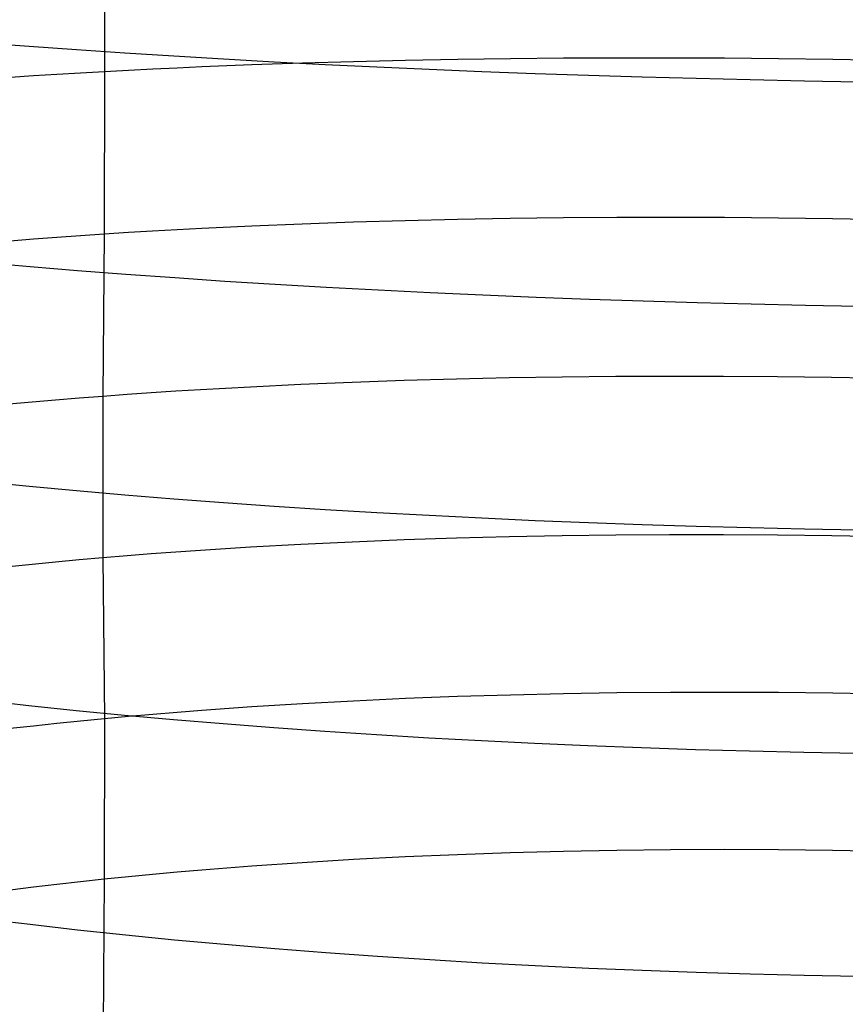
# Model space of a CAD drawing. Extents: x -383 to 1849, y -1185 to -529.
# Tile 768 of 870: x 1824.5 to 1832, y -1032.67 to -1023.74. Entities that reach past the tile are written whole.
import ezdxf

# ---------------------------------------------------------------- set-up
doc = ezdxf.new("R2010")
doc.units = 0
doc.layers.add('PREDEFINITO', color=7, linetype='CONTINUOUS')

msp = doc.modelspace()

# ---------------------------------------------------------------- linework, layer by layer
at = {"layer": 'PREDEFINITO'}
for p, q in [((1825.2707, -1022.73, 650.0883), (1825.2726, -1024.2089, 649.9502)), ((1824.5891, -1023.9832, 676.4959), (1824.3775, -1023.9671, 676.3762)), ((1825.0187, -1024.0143, 676.7244), (1824.5891, -1023.9832, 676.4959)), ((1825.4563, -1024.0441, 676.9383), (1825.0187, -1024.0143, 676.7244)), ((1825.9015, -1024.0724, 677.1374), (1825.4563, -1024.0441, 676.9383)), ((1826.3536, -1024.0993, 677.3217), (1825.9015, -1024.0724, 677.1374)), ((1826.812, -1024.1247, 677.4913), (1826.3536, -1024.0993, 677.3217)), ((1826.6105, -1024.1474, 649.3664), (1827.0697, -1024.1316, 649.2027)), ((1827.2763, -1024.1487, 677.646), (1826.812, -1024.1247, 677.4913)), ((1827.0697, -1024.1316, 649.2027), (1827.5345, -1024.1181, 649.0545)), ((1827.5345, -1024.1181, 649.0545), (1828.0044, -1024.1069, 648.9217)), ((1828.0044, -1024.1069, 648.9217), (1828.4789, -1024.098, 648.8042)), ((1828.4789, -1024.098, 648.8042), (1828.9574, -1024.0914, 648.7021)), ((1828.9574, -1024.0914, 648.7021), (1829.4394, -1024.087, 648.6153)), ((1829.4394, -1024.087, 648.6153), (1829.9244, -1024.0849, 648.5437)), ((1829.9244, -1024.0849, 648.5437), (1830.4117, -1024.0851, 648.4874)), ((1830.4117, -1024.0851, 648.4874), (1830.9009, -1024.0875, 648.4463)), ((1830.9009, -1024.0875, 648.4463), (1831.3914, -1024.0921, 648.4204)), ((1831.3914, -1024.0921, 648.4204), (1831.8826, -1024.0988, 648.4097)), ((1831.8826, -1024.0988, 648.4097), (1832.3741, -1024.1078, 648.414)), ((1825.0561, -1024.2213, 650.0611), (1825.2726, -1024.2089, 649.9502)), ((1825.2726, -1024.2089, 649.9502), (1825.2712, -1025.6834, 649.7849)), ((1825.2726, -1024.2089, 649.9502), (1825.4911, -1024.1972, 649.8432)), ((1825.4911, -1024.1972, 649.8432), (1825.7114, -1024.1861, 649.7401)), ((1825.7114, -1024.1861, 649.7401), (1825.9336, -1024.1755, 649.6409)), ((1825.9336, -1024.1755, 649.6409), (1826.1576, -1024.1655, 649.5455)), ((1826.1576, -1024.1655, 649.5455), (1826.6105, -1024.1474, 649.3664)), ((1827.7459, -1024.1713, 677.7859), (1827.2763, -1024.1487, 677.646)), ((1828.2203, -1024.1924, 677.9109), (1827.7459, -1024.1713, 677.7859)), ((1828.6988, -1024.2119, 678.021), (1828.2203, -1024.1924, 677.9109)), ((1829.1809, -1024.23, 678.1161), (1828.6988, -1024.2119, 678.021)), ((1824.4186, -1024.2617, 650.4165), (1824.629, -1024.2477, 650.2943)), ((1824.629, -1024.2477, 650.2943), (1824.8415, -1024.2342, 650.1758)), ((1824.8415, -1024.2342, 650.1758), (1825.0561, -1024.2213, 650.0611)), ((1829.6661, -1024.2466, 678.1963), (1829.1809, -1024.23, 678.1161)), ((1830.1539, -1024.2617, 678.2614), (1829.6661, -1024.2466, 678.1963)), ((1830.6437, -1024.2752, 678.3116), (1830.1539, -1024.2617, 678.2614)), ((1831.1348, -1024.2872, 678.3466), (1830.6437, -1024.2752, 678.3116)), ((1831.6269, -1024.2976, 678.3666), (1831.1348, -1024.2872, 678.3466)), ((1832.1193, -1024.3064, 678.3714), (1831.6269, -1024.2976, 678.3666)), ((1828.003, -1025.5612, 648.7591), (1828.4775, -1025.55, 648.642)), ((1828.4775, -1025.55, 648.642), (1828.956, -1025.5414, 648.5401)), ((1828.956, -1025.5414, 648.5401), (1829.438, -1025.5354, 648.4534)), ((1829.438, -1025.5354, 648.4534), (1829.923, -1025.5319, 648.382)), ((1829.923, -1025.5319, 648.382), (1830.4104, -1025.5309, 648.3258)), ((1830.4104, -1025.5309, 648.3258), (1830.8996, -1025.5325, 648.2847)), ((1830.8996, -1025.5325, 648.2847), (1831.3901, -1025.5366, 648.2588)), ((1831.3901, -1025.5366, 648.2588), (1831.8814, -1025.5432, 648.248)), ((1831.8814, -1025.5432, 648.248), (1832.3729, -1025.5523, 648.2522)), ((1825.71, -1025.6564, 649.5753), (1825.9322, -1025.6439, 649.4764)), ((1825.9322, -1025.6439, 649.4764), (1826.1562, -1025.6321, 649.3813)), ((1826.1562, -1025.6321, 649.3813), (1826.6091, -1025.6104, 649.2027)), ((1826.6091, -1025.6104, 649.2027), (1827.0682, -1025.5914, 649.0394)), ((1827.0682, -1025.5914, 649.0394), (1827.533, -1025.575, 648.8916)), ((1827.533, -1025.575, 648.8916), (1828.003, -1025.5612, 648.7591)), ((1824.4172, -1025.7453, 650.2498), (1824.6276, -1025.7289, 650.1279)), ((1824.6276, -1025.7289, 650.1279), (1824.8401, -1025.7131, 650.0098)), ((1824.8401, -1025.7131, 650.0098), (1825.0546, -1025.6979, 649.8954)), ((1825.0546, -1025.6979, 649.8954), (1825.2712, -1025.6834, 649.7849)), ((1825.2712, -1025.6834, 649.7849), (1825.2588, -1027.1547, 649.5951)), ((1825.2712, -1025.6834, 649.7849), (1825.4896, -1025.6696, 649.6782)), ((1825.4896, -1025.6696, 649.6782), (1825.71, -1025.6564, 649.5753)), ((1824.5997, -1025.9821, 676.3355), (1824.3881, -1025.9637, 676.2162)), ((1825.0293, -1026.0177, 676.5633), (1824.5997, -1025.9821, 676.3355)), ((1825.4669, -1026.0516, 676.7764), (1825.0293, -1026.0177, 676.5633)), ((1825.912, -1026.0838, 676.9747), (1825.4669, -1026.0516, 676.7764)), ((1826.364, -1026.1144, 677.1583), (1825.912, -1026.0838, 676.9747)), ((1826.8223, -1026.1431, 677.3271), (1826.364, -1026.1144, 677.1583)), ((1827.2864, -1026.1702, 677.4811), (1826.8223, -1026.1431, 677.3271)), ((1827.7558, -1026.1954, 677.6203), (1827.2864, -1026.1702, 677.4811)), ((1828.2299, -1026.219, 677.7446), (1827.7558, -1026.1954, 677.6203)), ((1828.7081, -1026.2407, 677.854), (1828.2299, -1026.219, 677.7446)), ((1829.19, -1026.2606, 677.9485), (1828.7081, -1026.2407, 677.854)), ((1829.675, -1026.2788, 678.028), (1829.19, -1026.2606, 677.9485)), ((1830.1624, -1026.2951, 678.0926), (1829.675, -1026.2788, 678.028)), ((1830.6518, -1026.3096, 678.1421), (1830.1624, -1026.2951, 678.0926)), ((1831.1427, -1026.3222, 678.1766), (1830.6518, -1026.3096, 678.1421)), ((1831.6344, -1026.333, 678.1961), (1831.1427, -1026.3222, 678.1766)), ((1832.1264, -1026.3419, 678.2004), (1831.6344, -1026.333, 678.1961)), ((1828.4664, -1026.9989, 648.4565), (1828.9453, -1026.9883, 648.3548)), ((1828.9453, -1026.9883, 648.3548), (1829.4276, -1026.9805, 648.2683)), ((1829.4276, -1026.9805, 648.2683), (1829.913, -1026.9756, 648.1968)), ((1829.913, -1026.9756, 648.1968), (1830.4007, -1026.9736, 648.1405)), ((1830.4007, -1026.9736, 648.1405), (1830.8904, -1026.9743, 648.0993)), ((1830.8904, -1026.9743, 648.0993), (1831.3813, -1026.9778, 648.0731)), ((1831.3813, -1026.9778, 648.0731), (1831.873, -1026.9842, 648.0619)), ((1831.873, -1026.9842, 648.0619), (1832.365, -1026.9933, 648.0658)), ((1826.144, -1027.0955, 649.1933), (1826.597, -1027.0704, 649.0154)), ((1826.597, -1027.0704, 649.0154), (1827.0564, -1027.0481, 648.8528)), ((1827.0564, -1027.0481, 648.8528), (1827.5214, -1027.0288, 648.7055)), ((1827.5214, -1027.0288, 648.7055), (1827.9916, -1027.0124, 648.5734)), ((1827.9916, -1027.0124, 648.5734), (1828.4664, -1026.9989, 648.4565)), ((1825.0422, -1027.1714, 649.7052), (1825.2588, -1027.1547, 649.5951)), ((1825.2588, -1027.1547, 649.5951), (1825.2587, -1028.6205, 649.3709)), ((1825.2588, -1027.1547, 649.5951), (1825.4773, -1027.1388, 649.4889)), ((1825.4773, -1027.1388, 649.4889), (1825.6977, -1027.1236, 649.3865)), ((1825.6977, -1027.1236, 649.3865), (1825.92, -1027.1092, 649.288)), ((1825.92, -1027.1092, 649.288), (1826.144, -1027.0955, 649.1933)), ((1824.4049, -1027.2257, 650.0578), (1824.6152, -1027.2069, 649.9366)), ((1824.6152, -1027.2069, 649.9366), (1824.8277, -1027.1888, 649.819)), ((1824.8277, -1027.1888, 649.819), (1825.0422, -1027.1714, 649.7052)), ((1824.589, -1027.9759, 676.1223), (1824.3774, -1027.9551, 676.0033)), ((1825.0187, -1028.016, 676.3494), (1824.589, -1027.9759, 676.1223)), ((1825.4564, -1028.0541, 676.5619), (1825.0187, -1028.016, 676.3494)), ((1825.9016, -1028.0902, 676.7597), (1825.4564, -1028.0541, 676.5619)), ((1826.3537, -1028.1243, 676.9428), (1825.9016, -1028.0902, 676.7597)), ((1826.8122, -1028.1564, 677.1112), (1826.3537, -1028.1243, 676.9428)), ((1827.2766, -1028.1865, 677.2648), (1826.8122, -1028.1564, 677.1112)), ((1827.7462, -1028.2145, 677.4037), (1827.2766, -1028.1865, 677.2648)), ((1828.2206, -1028.2405, 677.5277), (1827.7462, -1028.2145, 677.4037)), ((1828.6991, -1028.2644, 677.637), (1828.2206, -1028.2405, 677.5277)), ((1829.1813, -1028.2862, 677.7313), (1828.6991, -1028.2644, 677.637)), ((1829.6665, -1028.3059, 677.8107), (1829.1813, -1028.2862, 677.7313)), ((1830.1543, -1028.3235, 677.8753), (1829.6665, -1028.3059, 677.8107)), ((1830.6441, -1028.339, 677.9248), (1830.1543, -1028.3235, 677.8753)), ((1829.4276, -1028.4201, 648.0477), (1829.913, -1028.4138, 647.9764)), ((1829.913, -1028.4138, 647.9764), (1830.4007, -1028.4106, 647.9201)), ((1830.4007, -1028.4106, 647.9201), (1830.8904, -1028.4105, 647.8788)), ((1831.1353, -1028.3523, 677.9594), (1830.6441, -1028.339, 677.9248)), ((1830.8904, -1028.4105, 647.8788), (1831.3813, -1028.4136, 647.8526)), ((1831.6274, -1028.3635, 677.9789), (1831.1353, -1028.3523, 677.9594)), ((1831.3813, -1028.4136, 647.8526), (1831.8731, -1028.4197, 647.8413)), ((1832.1198, -1028.3725, 677.9834), (1831.6274, -1028.3635, 677.9789)), ((1831.8731, -1028.4197, 647.8413), (1832.365, -1028.4289, 647.8449)), ((1826.597, -1028.5247, 648.793), (1827.0563, -1028.4993, 648.6308)), ((1827.0563, -1028.4993, 648.6308), (1827.5214, -1028.477, 648.4839)), ((1827.5214, -1028.477, 648.4839), (1827.9916, -1028.458, 648.3521)), ((1827.9916, -1028.458, 648.3521), (1828.4664, -1028.4422, 648.2355)), ((1828.4664, -1028.4422, 648.2355), (1828.9452, -1028.4296, 648.1341)), ((1828.9452, -1028.4296, 648.1341), (1829.4276, -1028.4201, 648.0477)), ((1825.4772, -1028.6025, 649.2651), (1825.6976, -1028.5853, 649.163)), ((1825.6976, -1028.5853, 649.163), (1825.9199, -1028.5689, 649.0648)), ((1825.9199, -1028.5689, 649.0648), (1826.1439, -1028.5534, 648.9704)), ((1826.1439, -1028.5534, 648.9704), (1826.597, -1028.5247, 648.793)), ((1824.4048, -1028.7006, 649.8322), (1824.6152, -1028.6794, 649.7113)), ((1824.6152, -1028.6794, 649.7113), (1824.8276, -1028.659, 649.5941)), ((1824.8276, -1028.659, 649.5941), (1825.0422, -1028.6393, 649.4806)), ((1825.0422, -1028.6393, 649.4806), (1825.2587, -1028.6205, 649.3709)), ((1825.2587, -1028.6205, 649.3709), (1825.4772, -1028.6025, 649.2651)), ((1825.2587, -1028.6205, 649.3709), (1825.2715, -1030.0804, 649.1117)), ((1829.4388, -1029.8538, 647.7908), (1829.9238, -1029.8461, 647.7196)), ((1829.9238, -1029.8461, 647.7196), (1830.4112, -1029.8418, 647.6635)), ((1830.4112, -1029.8418, 647.6635), (1830.9004, -1029.8409, 647.6223)), ((1830.9004, -1029.8409, 647.6223), (1831.3909, -1029.8435, 647.5961)), ((1831.3909, -1029.8435, 647.5961), (1831.8822, -1029.8495, 647.5849)), ((1831.8822, -1029.8495, 647.5849), (1832.3737, -1029.8588, 647.5885)), ((1827.0688, -1029.9444, 648.3728), (1827.5337, -1029.9193, 648.2262)), ((1827.5337, -1029.9193, 648.2262), (1828.0036, -1029.8977, 648.0946)), ((1828.0036, -1029.8977, 648.0946), (1828.4782, -1029.8795, 647.9783)), ((1828.4782, -1029.8795, 647.9783), (1828.9568, -1029.8649, 647.877)), ((1828.9568, -1029.8649, 647.877), (1829.4388, -1029.8538, 647.7908)), ((1824.5876, -1029.9657, 675.8774), (1824.3762, -1029.9426, 675.7586)), ((1825.017, -1030.0103, 676.1039), (1824.5876, -1029.9657, 675.8774)), ((1825.4543, -1030.0526, 676.3159), (1825.017, -1030.0103, 676.1039)), ((1825.7104, -1030.041, 648.9041), (1825.9327, -1030.0227, 648.806)), ((1825.9327, -1030.0227, 648.806), (1826.1567, -1030.0053, 648.7118)), ((1826.1567, -1030.0053, 648.7118), (1826.6096, -1029.9731, 648.5347)), ((1826.6096, -1029.9731, 648.5347), (1827.0688, -1029.9444, 648.3728)), ((1824.8404, -1030.1233, 649.3345), (1825.055, -1030.1014, 649.2212)), ((1825.055, -1030.1014, 649.2212), (1825.2715, -1030.0804, 649.1117)), ((1825.2715, -1030.0804, 649.1117), (1825.2711, -1031.5368, 648.8302)), ((1825.2715, -1030.0804, 649.1117), (1825.49, -1030.0603, 649.006)), ((1825.8991, -1030.0927, 676.5133), (1825.4543, -1030.0526, 676.3159)), ((1825.49, -1030.0603, 649.006), (1825.7104, -1030.041, 648.9041)), ((1826.3508, -1030.1304, 676.696), (1825.8991, -1030.0927, 676.5133)), ((1824.4174, -1030.1698, 649.5722), (1824.6279, -1030.1461, 649.4516)), ((1824.6279, -1030.1461, 649.4516), (1824.8404, -1030.1233, 649.3345)), ((1826.8088, -1030.1659, 676.8641), (1826.3508, -1030.1304, 676.696)), ((1827.2727, -1030.199, 677.0174), (1826.8088, -1030.1659, 676.8641)), ((1827.7419, -1030.2298, 677.1561), (1827.2727, -1030.199, 677.0174)), ((1828.2158, -1030.2582, 677.2799), (1827.7419, -1030.2298, 677.1561)), ((1828.6939, -1030.2843, 677.389), (1828.2158, -1030.2582, 677.2799)), ((1829.1756, -1030.308, 677.4832), (1828.6939, -1030.2843, 677.389)), ((1829.6603, -1030.3293, 677.5626), (1829.1756, -1030.308, 677.4832)), ((1830.1477, -1030.3482, 677.627), (1829.6603, -1030.3293, 677.5626)), ((1830.637, -1030.3646, 677.6766), (1830.1477, -1030.3482, 677.627)), ((1831.1277, -1030.3786, 677.7111), (1830.637, -1030.3646, 677.6766)), ((1831.6193, -1030.3902, 677.7307), (1831.1277, -1030.3786, 677.7111)), ((1832.1113, -1030.3993, 677.7352), (1831.6193, -1030.3902, 677.7307)), ((1829.4381, -1031.2842, 647.5146), (1829.923, -1031.2751, 647.4437)), ((1829.923, -1031.2751, 647.4437), (1830.4104, -1031.2697, 647.3877)), ((1830.4104, -1031.2697, 647.3877), (1830.8996, -1031.268, 647.3467)), ((1830.8996, -1031.268, 647.3467), (1831.3901, -1031.2701, 647.3205)), ((1831.3901, -1031.2701, 647.3205), (1831.8814, -1031.2758, 647.3091)), ((1831.8814, -1031.2758, 647.3091), (1832.3729, -1031.2852, 647.3126)), ((1827.0682, -1031.3863, 648.0944), (1827.533, -1031.3583, 647.9483)), ((1827.533, -1031.3583, 647.9483), (1828.003, -1031.3341, 647.8173)), ((1828.003, -1031.3341, 647.8173), (1828.4775, -1031.3137, 647.7014)), ((1828.4775, -1031.3137, 647.7014), (1828.956, -1031.297, 647.6005)), ((1828.956, -1031.297, 647.6005), (1829.4381, -1031.2842, 647.5146)), ((1825.9322, -1031.4731, 648.5258), (1826.1562, -1031.4538, 648.4319)), ((1826.1562, -1031.4538, 648.4319), (1826.6091, -1031.4181, 648.2556)), ((1826.6091, -1031.4181, 648.2556), (1827.0682, -1031.3863, 648.0944)), ((1825.0546, -1031.56, 648.9393), (1825.2711, -1031.5368, 648.8302)), ((1825.2711, -1031.5368, 648.8302), (1825.2596, -1032.9881, 648.5245)), ((1825.2711, -1031.5368, 648.8302), (1825.4896, -1031.5146, 648.7249)), ((1825.4896, -1031.5146, 648.7249), (1825.71, -1031.4934, 648.6235)), ((1825.71, -1031.4934, 648.6235), (1825.9322, -1031.4731, 648.5258)), ((1824.4172, -1031.6353, 649.2888), (1824.6276, -1031.6093, 649.1686)), ((1824.6276, -1031.6093, 649.1686), (1824.8401, -1031.5842, 649.0521)), ((1824.8401, -1031.5842, 649.0521), (1825.0546, -1031.56, 648.9393)), ((1824.599, -1031.9517, 675.6001), (1824.3876, -1031.9262, 675.4817)), ((1825.028, -1032.0008, 675.826), (1824.599, -1031.9517, 675.6001)), ((1825.4651, -1032.0474, 676.0373), (1825.028, -1032.0008, 675.826)), ((1825.9096, -1032.0913, 676.2339), (1825.4651, -1032.0474, 676.0373)), ((1826.361, -1032.1327, 676.416), (1825.9096, -1032.0913, 676.2339)), ((1826.8187, -1032.1715, 676.5833), (1826.361, -1032.1327, 676.416)), ((1827.2822, -1032.2077, 676.736), (1826.8187, -1032.1715, 676.5833)), ((1827.751, -1032.2412, 676.8739), (1827.2822, -1032.2077, 676.736)), ((1828.2245, -1032.2721, 676.9971), (1827.751, -1032.2412, 676.8739)), ((1828.7021, -1032.3003, 677.1055), (1828.2245, -1032.2721, 676.9971)), ((1829.1834, -1032.3259, 677.1991), (1828.7021, -1032.3003, 677.1055)), ((1829.6677, -1032.3488, 677.2778), (1829.1834, -1032.3259, 677.1991)), ((1830.1545, -1032.3689, 677.3416), (1829.6677, -1032.3488, 677.2778)), ((1830.6433, -1032.3863, 677.3905), (1830.1545, -1032.3689, 677.3416)), ((1831.1336, -1032.401, 677.4245), (1830.6433, -1032.3863, 677.3905)), ((1831.6247, -1032.413, 677.4436), (1831.1336, -1032.401, 677.4245)), ((1832.1162, -1032.4222, 677.4476), (1831.6247, -1032.413, 677.4436))]:
    msp.add_line(p, q, dxfattribs=at)

doc.saveas('drawing.dxf')
